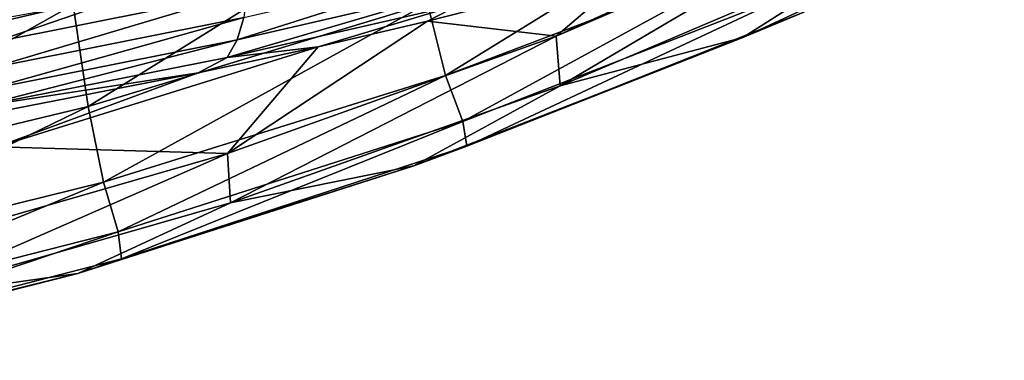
# Model space of a CAD drawing. Header units: metres. Extents: x -109 to 109, y -78 to 121.
# Tile 471 of 656: x 6.17 to 10.19, y -77.57 to -76.18. Entities that reach past the tile are written whole.
import ezdxf

# ---------------------------------------------------------------- set-up
doc = ezdxf.new("R2010")
doc.units = ezdxf.units.M
doc.layers.add('solid_508554_SW0001', color=7, linetype='CONTINUOUS')

msp = doc.modelspace()

# ---------------------------------------------------------------- linework, layer by layer
at = {"layer": 'solid_508554_SW0001'}
for points in [[(4.990164, -76.44677, 44.250256), (6.323833, -75.60247, 46.278896), (4.940378, -75.913528, 46.367802)], [(4.990164, -76.44677, 44.250256), (6.38635, -76.121964, 44.174442), (6.323833, -75.60247, 46.278896)], [(7.90677, -76.409554, 39.847713), (9.191429, -75.615921, 41.880356), (7.834007, -76.116486, 41.971577)], [(7.90677, -76.409554, 39.847713), (9.273951, -75.889999, 39.779163), (9.191429, -75.615921, 41.880356)], [(10.427982, -75.649086, 33.453712), (9.370751, -76.151527, 35.558014), (9.120488, -76.2547, 33.443989)], [(10.427982, -75.649086, 33.453712), (9.120488, -76.2547, 33.443989), (9.688757, -75.892601, 31.346832)], [(9.439621, -75.754974, 28.949413), (9.677773, -75.682671, 29.247862), (8.358478, -76.24971, 29.189352)], [(8.375488, -76.4524, 31.310307), (8.358478, -76.24971, 29.189352), (9.677773, -75.682671, 29.247862)], [(9.688757, -75.892601, 31.346832), (8.375488, -76.4524, 31.310307), (9.677773, -75.682671, 29.247862)], [(6.448437, -76.536713, 42.048153), (7.760491, -75.718307, 44.080215), (6.38635, -76.121964, 44.174442)], [(6.448437, -76.536713, 42.048153), (7.834007, -76.116486, 41.971577), (7.760491, -75.718307, 44.080215)], [(8.68502, -75.970009, 28.122396), (9.439621, -75.754974, 28.949413), (8.358478, -76.24971, 29.189352)], [(7.978102, -76.597198, 37.713917), (9.273951, -75.889999, 39.779163), (7.90677, -76.409554, 39.847713)], [(7.978102, -76.597198, 37.713917), (9.354652, -76.059456, 37.669666), (9.273951, -75.889999, 39.779163)], [(9.120488, -76.2547, 33.443989), (8.375488, -76.4524, 31.310307), (9.688757, -75.892601, 31.346832)], [(8.046044, -75.94944, 27.188339), (8.014744, -76.043068, 27.252939), (7.056759, -76.264473, 26.537294)], [(7.084211, -76.172874, 26.468191), (8.046044, -75.94944, 27.188339), (7.056759, -76.264473, 26.537294)], [(8.68502, -75.970009, 28.122396), (8.358478, -76.24971, 29.189352), (7.833663, -76.188148, 27.35729)], [(7.967715, -76.118042, 27.330946), (8.68502, -75.970009, 28.122396), (7.833663, -76.188148, 27.35729)], [(8.014744, -76.043068, 27.252939), (7.967715, -76.118042, 27.330946), (7.015436, -76.336761, 26.620874)], [(7.056759, -76.264473, 26.537294), (8.014744, -76.043068, 27.252939), (7.015436, -76.336761, 26.620874)], [(7.993507, -76.698944, 35.576096), (9.354652, -76.059456, 37.669666), (7.978102, -76.597198, 37.713917)], [(7.993507, -76.698944, 35.576096), (9.370751, -76.151527, 35.558014), (9.354652, -76.059456, 37.669666)], [(7.096263, -76.06707, 26.417414), (7.084211, -76.172874, 26.468191), (6.05201, -76.378685, 25.846628)], [(6.062203, -76.274017, 25.793156), (7.096263, -76.06707, 26.417414), (6.05201, -76.378685, 25.846628)], [(6.062203, -76.274017, 25.793156), (6.631574, -76.077408, 26.095049), (7.096263, -76.06707, 26.417414)], [(6.062203, -76.274017, 25.793156), (6.099653, -76.175873, 25.787521), (6.631574, -76.077408, 26.095049)], [(5.039667, -76.874954, 42.109783), (6.38635, -76.121964, 44.174442), (4.990164, -76.44677, 44.250256)], [(5.039667, -76.874954, 42.109783), (6.448437, -76.536713, 42.048153), (6.38635, -76.121964, 44.174442)], [(6.509991, -76.845856, 39.90527), (7.834007, -76.116486, 41.971577), (6.448437, -76.536713, 42.048153)], [(6.509991, -76.845856, 39.90527), (7.90677, -76.409554, 39.847713), (7.834007, -76.116486, 41.971577)], [(7.015436, -76.336761, 26.620874), (7.967715, -76.118042, 27.330946), (7.387368, -76.292526, 27.012213)], [(7.967715, -76.118042, 27.330946), (7.833663, -76.188148, 27.35729), (7.387368, -76.292526, 27.012213)], [(7.084211, -76.172874, 26.468191), (7.056759, -76.264473, 26.537294), (6.02865, -76.468422, 25.919563)], [(6.05201, -76.378685, 25.846628), (7.084211, -76.172874, 26.468191), (6.02865, -76.468422, 25.919563)], [(9.120488, -76.2547, 33.443989), (9.370751, -76.151527, 35.558014), (7.993507, -76.698944, 35.576096)], [(7.016453, -76.72879, 29.134375), (7.387368, -76.292526, 27.012213), (7.833663, -76.188148, 27.35729)], [(8.358478, -76.24971, 29.189352), (7.016453, -76.72879, 29.134375), (7.833663, -76.188148, 27.35729)], [(7.056759, -76.264473, 26.537294), (7.015436, -76.336761, 26.620874), (5.993427, -76.538246, 26.007898)], [(6.02865, -76.468422, 25.919563), (7.056759, -76.264473, 26.537294), (5.993427, -76.538246, 26.007898)], [(7.029774, -76.930077, 31.279133), (7.016453, -76.72879, 29.134375), (8.358478, -76.24971, 29.189352)], [(8.375488, -76.4524, 31.310307), (7.029774, -76.930077, 31.279133), (8.358478, -76.24971, 29.189352)], [(9.120488, -76.2547, 33.443989), (7.993507, -76.698944, 35.576096), (7.777832, -76.778633, 33.435566)], [(9.120488, -76.2547, 33.443989), (7.777832, -76.778633, 33.435566), (8.375488, -76.4524, 31.310307)], [(6.896963, -76.399536, 26.670572), (7.387368, -76.292526, 27.012213), (6.075337, -76.700729, 26.956631)], [(7.016453, -76.72879, 29.134375), (6.075337, -76.700729, 26.956631), (7.387368, -76.292526, 27.012213)], [(7.015436, -76.336761, 26.620874), (7.387368, -76.292526, 27.012213), (6.896963, -76.399536, 26.670572)], [(5.993427, -76.538246, 26.007898), (7.015436, -76.336761, 26.620874), (6.896963, -76.399536, 26.670572)], [(5.889421, -76.594795, 26.075346), (6.896963, -76.399536, 26.670572), (6.075337, -76.700729, 26.956631)], [(5.993427, -76.538246, 26.007898), (6.896963, -76.399536, 26.670572), (5.889421, -76.594795, 26.075346)], [(6.570447, -77.048912, 37.751076), (7.90677, -76.409554, 39.847713), (6.509991, -76.845856, 39.90527)], [(6.570447, -77.048912, 37.751076), (7.978102, -76.597198, 37.713917), (7.90677, -76.409554, 39.847713)], [(7.777832, -76.778633, 33.435566), (7.029774, -76.930077, 31.279133), (8.375488, -76.4524, 31.310307)], [(5.088809, -77.197113, 39.951607), (6.448437, -76.536713, 42.048153), (5.039667, -76.874954, 42.109783)], [(5.088809, -77.197113, 39.951607), (6.509991, -76.845856, 39.90527), (6.448437, -76.536713, 42.048153)], [(6.584274, -77.158852, 35.591274), (7.978102, -76.597198, 37.713917), (6.570447, -77.048912, 37.751076)], [(6.584274, -77.158852, 35.591274), (7.993507, -76.698944, 35.576096), (7.978102, -76.597198, 37.713917)], [(7.016453, -76.72879, 29.134375), (5.646734, -77.123558, 29.089069), (6.075337, -76.700729, 26.956631)], [(7.777832, -76.778633, 33.435566), (7.993507, -76.698944, 35.576096), (6.584274, -77.158852, 35.591274)], [(5.656799, -77.323662, 31.253443), (5.646734, -77.123558, 29.089069), (7.016453, -76.72879, 29.134375)], [(7.029774, -76.930077, 31.279133), (5.656799, -77.323662, 31.253443), (7.016453, -76.72879, 29.134375)], [(7.777832, -76.778633, 33.435566), (6.584274, -77.158852, 35.591274), (6.405105, -77.218651, 33.428486)], [(7.777832, -76.778633, 33.435566), (6.405105, -77.218651, 33.428486), (7.029774, -76.930077, 31.279133)], [(5.137144, -77.412659, 37.780994), (6.509991, -76.845856, 39.90527), (5.088809, -77.197113, 39.951607)], [(5.137144, -77.412659, 37.780994), (6.570447, -77.048912, 37.751076), (6.509991, -76.845856, 39.90527)], [(6.405105, -77.218651, 33.428486), (5.656799, -77.323662, 31.253443), (7.029774, -76.930077, 31.279133)], [(5.14866, -77.529243, 35.603497), (6.570447, -77.048912, 37.751076), (5.137144, -77.412659, 37.780994)], [(5.14866, -77.529243, 35.603497), (6.584274, -77.158852, 35.591274), (6.570447, -77.048912, 37.751076)], [(6.405105, -77.218651, 33.428486), (6.584274, -77.158852, 35.591274), (5.14866, -77.529243, 35.603497)], [(6.405105, -77.218651, 33.428486), (5.14866, -77.529243, 35.603497), (5.007594, -77.572906, 33.422783)], [(6.405105, -77.218651, 33.428486), (5.007594, -77.572906, 33.422783), (5.656799, -77.323662, 31.253443)]]:
    msp.add_3dface(points, dxfattribs=at)

doc.saveas('drawing.dxf')
